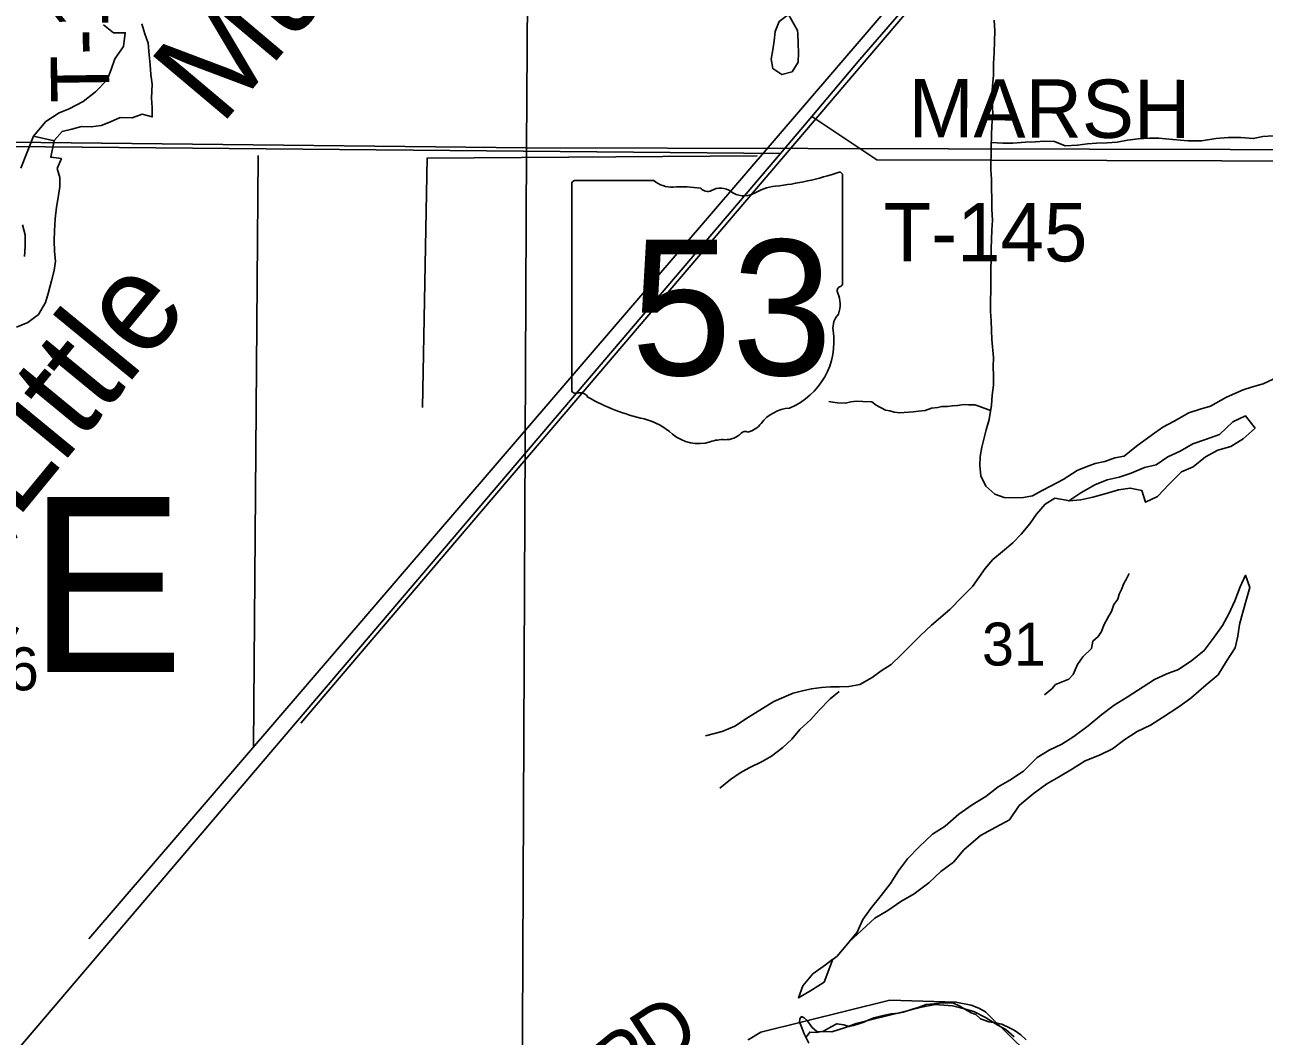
# Model space of a CAD drawing. Extents: x 1588073 to 2013523, y 1090242 to 1357120.
# Drawn here: x 1810221 to 1816595, y 1250075 to 1255279 of the extents above; entities that cross this region are included whole.
import ezdxf

# ---------------------------------------------------------------- set-up
doc = ezdxf.new("R2010")
doc.units = 0
for name, color, linetype in [('GM_X_Major_Lake', 7, 'Continuous'), ('GM_X_Major_River', 7, 'Continuous'), ('GM_X_Minor_Lake', 7, 'Continuous'), ('GM_X_Minor_River', 7, 'Continuous'), ('GM_X_Minor_River_Text', 7, 'Continuous'), ('GM_X_Section', 7, 'Continuous'), ('GM_X_Section_Text', 7, 'Continuous'), ('GM_X_State_Location', 7, 'Continuous'), ('GM_X_State_Route', 7, 'Continuous'), ('GM_X_State_Shield', 7, 'Continuous'), ('GM_X_Township_Road', 7, 'Continuous'), ('GM_X_Township_Road_Text', 7, 'Continuous'), ('GM_X_Township_Text', 7, 'Continuous')]:
    doc.layers.add(name, color=color, linetype=linetype)

msp = doc.modelspace()

# ---------------------------------------------------------------- linework, layer by layer
at = {"layer": 'GM_X_Major_Lake'}
for points in [[(1810626.4, 1255279.3), (1810678.1, 1255236.5), (1810738.3, 1255237.8), (1810729.5, 1255167.6), (1810684.6, 1255103.9), (1810666, 1255047.8), (1810645.3, 1254995.9), (1810584.4, 1254934.3), (1810521.7, 1254884.8), (1810449.1, 1254845.6), (1810398.7, 1254826.1), (1810330, 1254780.7), (1810266.7, 1254704.9)], [(1810823.8, 1255282.9), (1810839.4, 1255232.6), (1810855.1, 1255184.3), (1810860.7, 1255124.1), (1810866.3, 1255071.9), (1810870, 1255023.7), (1810875.6, 1254973.5), (1810873.1, 1254901.3), (1810876.7, 1254853.1), (1810876.4, 1254804.9), (1810824.4, 1254819.4), (1810774.2, 1254799.7), (1810712.1, 1254802.3), (1810661.8, 1254778.6), (1810613.6, 1254760.9), (1810563.5, 1254753.3), (1810513.4, 1254755.8), (1810463.3, 1254742.1), (1810413.1, 1254730.5), (1810374.7, 1254684.7), (1810372.9, 1254680.9)], [(1810372.9, 1254680.9), (1810266.7, 1254704.9)]]:
    msp.add_lwpolyline(points, dxfattribs=at)
at = {"layer": 'GM_X_Major_River'}
msp.add_lwpolyline([(1815370.3, 1250056.8), (1815342.6, 1250081.5), (1815308.9, 1250106.2), (1815285, 1250118.7), (1815245.2, 1250137.6), (1815213.1, 1250144.2), (1815179, 1250148.9), (1815135.1, 1250163.8), (1815111.4, 1250186.3), (1815087.4, 1250194.8), (1815029.8, 1250230.1), (1814997.9, 1250244.8), (1814965.8, 1250247.4), (1814923.5, 1250244.2), (1814895.3, 1250240.7), (1814857.1, 1250237.4), (1814814.6, 1250222.1), (1814786.4, 1250214.6), (1814737.9, 1250199.4), (1814713.7, 1250193.9), (1814677.4, 1250190.5), (1814635.1, 1250181.3), (1814586.6, 1250170.1), (1814562.3, 1250158.5), (1814536, 1250147), (1814509.7, 1250139.4), (1814483.4, 1250129.9), (1814459.2, 1250124.3), (1814433.3, 1250132.8), (1814397.2, 1250139.5), (1814364.8, 1250122.1), (1814328.2, 1250100.6), (1814291.9, 1250093.3), (1814257.8, 1250095.9), (1814239.3, 1250070.2)], dxfattribs=at)
at = {"layer": 'GM_X_Minor_Lake'}
for points in [[(1814195.1, 1255249.6), (1814149.4, 1255331.5), (1814101, 1255295.8), (1814080.6, 1255243.8)], [(1814080.6, 1255243.8), (1814074.2, 1255195.7), (1814067.9, 1255149.6), (1814059.5, 1255101.5), (1814067.2, 1255053.2), (1814115, 1255022.8), (1814167.2, 1255036.4), (1814197.6, 1255086.3), (1814200, 1255134.4), (1814198.3, 1255182.6), (1814196.7, 1255232.8), (1814195.1, 1255249.6)], [(1814460.6, 1250560.4), (1814592.2, 1250682.4), (1814658.6, 1250722), (1814727, 1250767.6), (1814795.4, 1250807.1), (1814870, 1250864.7), (1814932.5, 1250922.4), (1814996.9, 1250970), (1815049.5, 1251033.8), (1815136.2, 1251107.3), (1815214.6, 1251150.8), (1815285, 1251188.3), (1815335.6, 1251262.1), (1815406.2, 1251321.8), (1815476.6, 1251373.3), (1815537, 1251406.9), (1815609.4, 1251450.5), (1815673.8, 1251492.1), (1815748.1, 1251521.6), (1815814.5, 1251553.1), (1815878.9, 1251600.7), (1815941.3, 1251642.4), (1816009.7, 1251675.9), (1816072.1, 1251715.5), (1816156.6, 1251769), (1816217, 1251814.6), (1816295.6, 1251882.2), (1816358.1, 1251933.9), (1816400.7, 1252003.8), (1816445.3, 1252073.6), (1816459.7, 1252133.7), (1816468.2, 1252193.8), (1816484.6, 1252255.9), (1816503.2, 1252324), (1816521.6, 1252384), (1816498, 1252446.4), (1816471.6, 1252386.4), (1816443, 1252314.4), (1816412.5, 1252248.5), (1816380, 1252188.5), (1816337.5, 1252128.7), (1816286.9, 1252058.9), (1816222.4, 1252007.2), (1816154, 1251961.7), (1816093.7, 1251940.1), (1816031.4, 1251910.5), (1815890.5, 1251819.4), (1815824.1, 1251777.8), (1815759.7, 1251730.2), (1815689.1, 1251672.6), (1815616.6, 1251617), (1815554.2, 1251577.4), (1815489.9, 1251545.8), (1815427.5, 1251508.2), (1815356.9, 1251438.5), (1815286.5, 1251393), (1815226.1, 1251357.4), (1815163.7, 1251307.7), (1815093.3, 1251266.2), (1815024.8, 1251216.6), (1814954.2, 1251154.9), (1814889.8, 1251115.3), (1814821.3, 1251049.7), (1814760.7, 1250988), (1814714.2, 1250926.2), (1814673.6, 1250860.3), (1814625.1, 1250798.5), (1814574.6, 1250736.7), (1814538.7, 1250686.8)], [(1814538.7, 1250686.8), (1814530.1, 1250674.9), (1814501.6, 1250610.9), (1814460.6, 1250560.4)], [(1814273.6, 1250396.1), (1814223.1, 1250334.3), (1814200.6, 1250272.3), (1814267, 1250311.9), (1814331.4, 1250353.5), (1814376.9, 1250471.1)], [(1814376.9, 1250471.1), (1814338.1, 1250441.7), (1814273.6, 1250396.1)]]:
    msp.add_lwpolyline(points, dxfattribs=at)
at = {"layer": 'GM_X_Minor_River'}
for p, q in [((1810551.1, 1250575.6), (1815672.6, 1256546.9)), ((1811640.9, 1251686.3), (1815829.3, 1256603.7)), ((1811397.6, 1251563.9), (1811421.8, 1254605.7)), ((1812291.1, 1254594.5), (1812265.7, 1253310.4)), ((1813987.8, 1254604.4), (1812291, 1254592.5)), ((1812291, 1254592.5), (1812291.1, 1254594.5))]:
    msp.add_line(p, q, dxfattribs=at)
for points in [[(1815206.8, 1255302.6), (1815210.4, 1255246.4), (1815208, 1255196.2), (1815205.6, 1255134.1), (1815203.2, 1255079.9), (1815202.7, 1255019.7), (1815198.3, 1254963.6), (1815194, 1254917.5), (1815197.6, 1254861.2), (1815199.2, 1254811.1), (1815194.9, 1254762.9), (1815192.5, 1254708.8), (1815190, 1254650.6), (1815189.2, 1254532.2), (1815192.8, 1254484), (1815192.5, 1254437.9), (1815194.1, 1254381.7), (1815193.7, 1254329.5), (1815197.3, 1254271.3), (1815194.9, 1254223.1), (1815192.6, 1254173), (1815190.2, 1254126.9), (1815187.9, 1253803.8), (1815191.5, 1253755.6), (1815193.2, 1253705.4), (1815194.8, 1253659.3), (1815202.2, 1253566.9), (1815201.8, 1253518.8), (1815203.5, 1253472.6), (1815203.1, 1253424.4), (1815196.7, 1253372.3), (1815192.4, 1253322.2), (1815179.8, 1253248), (1815165.4, 1253194), (1815142.7, 1253105.9), (1815134.3, 1253057.8), (1815132, 1253009.6), (1815137.6, 1252957.4), (1815163.3, 1252905), (1815209.1, 1252864.5), (1815257, 1252846.1), (1815309.1, 1252845.6), (1815357.2, 1252847.2), (1815403.3, 1252854.9), (1815449.6, 1252880.6), (1815499.8, 1252906.2), (1815560.2, 1252939.8), (1815632.6, 1252985.4), (1815678.8, 1253005.1), (1815725, 1253020.8), (1815775.2, 1253032.4), (1815827.4, 1253050), (1815875.5, 1253059.6), (1815938, 1253111.3), (1816020.6, 1253170.8), (1816072.9, 1253208.5), (1816131.2, 1253240.1), (1816207.7, 1253281.6), (1816265.9, 1253301.2), (1816318.1, 1253316.8), (1816400.6, 1253362.3), (1816487, 1253399.7), (1816535.2, 1253415.3), (1816589.4, 1253430.9), (1816641.6, 1253454.6)], [(1810266.7, 1254704.9), (1810201.6, 1254541.4)], [(1810372.9, 1254680.9), (1810266.7, 1254704.9)], [(1815191.7, 1254673.1), (1815250.3, 1254670.2), (1815302.3, 1254669.7), (1815366.5, 1254675.2), (1815416.6, 1254676.8), (1815466.7, 1254680.4), (1815516.7, 1254678), (1815570.7, 1254655.4), (1815634.8, 1254658.9), (1815686.9, 1254666.5), (1815733, 1254670.2), (1815787.1, 1254671.7), (1815839.2, 1254675.3), (1815891.4, 1254684.9), (1815947.5, 1254692.4), (1816005.6, 1254696), (1816053.7, 1254695.6), (1816125.8, 1254689), (1816203.9, 1254682.3), (1816272, 1254681.7), (1816346.2, 1254693.1), (1816410.3, 1254698.6), (1816474.4, 1254698.1), (1816538.5, 1254693.5), (1816588.6, 1254703.2), (1816640.7, 1254706.7)], [(1810410.8, 1254590.5), (1810354.8, 1254596.8), (1810372.9, 1254680.9)], [(1810178.9, 1253722.1), (1810237.6, 1253747.1), (1810292.6, 1253788.2), (1810327.8, 1253849.9), (1810340.7, 1253895.8), (1810357.9, 1253961.8), (1810372.9, 1254013.8), (1810379.8, 1254061.9), (1810374.7, 1254112.2), (1810371.6, 1254168.5), (1810374.5, 1254218.7), (1810377.7, 1254280.9), (1810384.8, 1254341), (1810393.9, 1254401.1), (1810400.7, 1254447.2), (1810401.5, 1254493.4), (1810388.3, 1254539.9), (1810410.8, 1254590.5)], [(1810210.4, 1254249.9), (1810223.5, 1254197.4), (1810222.5, 1254139.2), (1810219.6, 1254087)], [(1814355.2, 1253341.2), (1814377.2, 1253337), (1814401.2, 1253332.8), (1814441.3, 1253332.4), (1814469.3, 1253338.2), (1814497.4, 1253342), (1814531.4, 1253339.7), (1814577.5, 1253339.3), (1814599.4, 1253321.1), (1814647.3, 1253296.6), (1814669.3, 1253292.4), (1814691.3, 1253286.2), (1814721.3, 1253282), (1814765.4, 1253285.6), (1814789.5, 1253287.4), (1814817.5, 1253291.2), (1814851.6, 1253294.9), (1814883.8, 1253306.7), (1814915.8, 1253310.4), (1814937.9, 1253314.3), (1814965.9, 1253314), (1814992, 1253317.8), (1815018.1, 1253319.6), (1815052.2, 1253325.3), (1815074.2, 1253323.2), (1815106.2, 1253322.9), (1815128.2, 1253316.7), (1815187.6, 1253294.1)], [(1816547.6, 1253202.5), (1816498, 1253267.1), (1816433.7, 1253235.6), (1816365.1, 1253169.9), (1816292.8, 1253144.4), (1816228.5, 1253122.9), (1816162.2, 1253085.3), (1816099.9, 1253055.8), (1816039.5, 1253014.1), (1815979.3, 1253000.6), (1815910.9, 1252971), (1815848.7, 1252951.5), (1815786.5, 1252938), (1815724.2, 1252912.4), (1815651.8, 1252870.8), (1815589.4, 1252829.2), (1815651.5, 1252834.7), (1815713.7, 1252848.3), (1815782, 1252867.8), (1815846.2, 1252885.3), (1815906.4, 1252894.8), (1815966.4, 1252882.3), (1815984, 1252821.9), (1816046.3, 1252851.5), (1816106.8, 1252915.2), (1816169.4, 1252978.9), (1816229.7, 1253004.5), (1816292.2, 1253056.1), (1816356.5, 1253089.7), (1816422.8, 1253109.2), (1816487.1, 1253148.8), (1816547.6, 1253202.5)], [(1813721.7, 1251620.8), (1813808, 1251642.1), (1813872.3, 1251669.7), (1813942.7, 1251717.2), (1814015.2, 1251760.8), (1814073.5, 1251796.4), (1814123.8, 1251820.1), (1814172, 1251839.7), (1814220.1, 1251851.4), (1814266.3, 1251863), (1814318.4, 1251868.6), (1814364.5, 1251872.2), (1814410.6, 1251871.9), (1814458.7, 1251873.5), (1814514.8, 1251885), (1814579.2, 1251920.6), (1814625.5, 1251954.3), (1814675.8, 1251988), (1814728.3, 1252037.8), (1814780.7, 1252089.5), (1814827.2, 1252137.3), (1814883.6, 1252189), (1814978.4, 1252270.5), (1815043, 1252338.1), (1815095.4, 1252387.9), (1815160.2, 1252481.6), (1815198.6, 1252527.5), (1815249, 1252569.2), (1815301.4, 1252612.9), (1815345.8, 1252658.7), (1815390.2, 1252710.5), (1815424.6, 1252760.4), (1815469.1, 1252812.2), (1815517.4, 1252843.9), (1815594.7, 1252829.7)], [(1815465.9, 1251830.9), (1815502.2, 1251862.8), (1815522.4, 1251884.6), (1815590.7, 1251912.2), (1815612.9, 1251936.1), (1815623.1, 1251960.1), (1815635.4, 1251988.1), (1815661.7, 1252026), (1815706.1, 1252069.8), (1815714.4, 1252107.8), (1815740.6, 1252131.7), (1815758.8, 1252157.6), (1815771, 1252189.6), (1815793.4, 1252233.6), (1815809.6, 1252259.5), (1815821.9, 1252295.5), (1815842.1, 1252323.5), (1815848.3, 1252349.5), (1815860.5, 1252373.5), (1815872.8, 1252403.5), (1815884.9, 1252425.4), (1815901.2, 1252455.4)], [(1813795.8, 1251351.2), (1813850.2, 1251394.9), (1813900.6, 1251430.6), (1813946.8, 1251456.3), (1814013.2, 1251487.9), (1814061.4, 1251515.6), (1814119.9, 1251561.2), (1814166.2, 1251603), (1814206.7, 1251652.8), (1814263.1, 1251704.5), (1814305.5, 1251752.3), (1814362.1, 1251810.1), (1814408.4, 1251847.8)], [(1814377.5, 1250471.5), (1814398.5, 1250487.3), (1814453, 1250551.1), (1814460.6, 1250560.4)]]:
    msp.add_lwpolyline(points, dxfattribs=at)
at = {"layer": 'GM_X_Section'}
for points in [[(1817899, 1258906.6), (1817866.5, 1254634), (1812801.3, 1254645.4), (1812824.1, 1257999.4)], [(1812776.6, 1249354.2), (1812801.3, 1254645.4), (1817866.5, 1254634)], [(1815308.6, 1250071), (1815266.8, 1250109.3), (1815224.9, 1250131.5), (1815161.1, 1250172), (1815101.3, 1250202.4), (1815059.3, 1250214.6), (1814991.4, 1250231.1), (1814903.4, 1250237.6), (1814833.3, 1250224), (1814731, 1250198.6), (1814576.7, 1250161.6), (1814496.5, 1250140.1), (1814442.4, 1250120.4), (1814372.2, 1250096.8), (1814294.1, 1250099.3), (1814268.3, 1250121.5), (1814246.5, 1250153.6), (1814228.5, 1250169.7), (1814214.6, 1250175.8), (1814206.5, 1250163.8), (1814204.4, 1250147.9), (1814212.3, 1250131.8), (1814230, 1250087.7), (1814253.8, 1250039.5)]]:
    msp.add_lwpolyline(points, dxfattribs=at)
msp.add_lwpolyline([(1807490.3, 1254704.3), (1812801.3, 1254645.4), (1812776.6, 1249354.2), (1807479.7, 1249429)], close=True, dxfattribs=at)
at = {"layer": 'GM_X_State_Route'}
for points in [[(1807913.2, 1247328.7), (1809609.6, 1249333), (1814107.9, 1254616.7), (1814268.8, 1254807), (1814516.2, 1255099.6), (1815522.2, 1256263.7), (1815663.8, 1256450.6), (1815664.4, 1256451.4)], [(1794195.1, 1254979.2), (1796836.3, 1254921.6), (1798153.2, 1254875.6), (1802137.4, 1254742.6), (1804807, 1254691.9), (1807475.3, 1254670.2), (1810128.3, 1254654.2), (1810139, 1254653.1), (1814107.9, 1254616.7)]]:
    msp.add_lwpolyline(points, dxfattribs=at)
at = {"layer": 'GM_X_State_Shield'}
for p, q in [((1813034.2, 1254458.6), (1813034.2, 1253401.9)), ((1813455.6, 1254476.7), (1813047.9, 1254476.7)), ((1814426.4, 1253950.2), (1814426.4, 1254502.9)), ((1814426.2, 1253950.3), (1814426.4, 1253950.2))]:
    msp.add_line(p, q, dxfattribs=at)
for centre, radius, start, end in [((1813930.5, 1255917.3), 1476.4, 275.84447, 288.90645), ((1814410.9, 1254505.2), 15.5, 351.86209, 97.738), ((1813050.2, 1254460.8), 16.1, 98.1301, 188.1301), ((1813552.7, 1254599.4), 156.4, 231.61951, 271.11188), ((1813604.6, 1253883.5), 561.6, 80.48669, 94.98827), ((1814118.8, 1254154), 297, 97.34618, 120.76885), ((1813732.1, 1254466.3), 45.1, 219.79206, 297.10237), ((1813798.3, 1254344.2), 93.8, 54.46668, 119.14113), ((1813919.4, 1254511.7), 112.9, 233.85621, 294.82819), ((1814409.8, 1253948), 16.6, 289.60381, 7.73413), ((1814422.8, 1253909.6), 24, 107.94398, 210.33697), ((1814270.2, 1253839.7), 144, 340.03296, 23.64957), ((1814481.9, 1253718.9), 104.8, 136.8065, 186.92959), ((1814013.2, 1253648.6), 369.3, 292.30889, 8.98584), ((1813050.3, 1253399.6), 16.3, 171.95839, 258.30661), ((1813052.8, 1253507.7), 124.2, 267.33899, 280.60386), ((1813078.2, 1253341), 44.8, 29.74838, 93.27175), ((1813643.5, 1254290.3), 1066.1, 240.41292, 257.1985), ((1814168.9, 1253105.3), 202.2, 94.40312, 142.57675), ((1813325.6, 1252927.2), 333.6, 47.18416, 75.83597), ((1813686.4, 1253335.7), 211.7, 230.70037, 286.29184), ((1813824.2, 1253256.6), 112.8, 268.77702, 315.54927), ((1813926.2, 1253154.3), 31.8, 65.75173, 132.64842), ((1813912.6, 1253299.5), 119.3, 282.87319, 323.27711), ((1813808.7, 1252970.4), 173.9, 85.69512, 111.20995)]:
    msp.add_arc(centre, radius, start, end, dxfattribs=at)
at = {"layer": 'GM_X_Township_Road'}
for points in [[(1814268.8, 1254807), (1814602.2, 1254584), (1816968.5, 1254576.2)], [(1813940.7, 1250056.8), (1813940.7, 1250056.8), (1814006.9, 1250095.9), (1814670, 1250261.2), (1815009.3, 1250250.2), (1815088, 1250234.8), (1815127.6, 1250218.9), (1815161.2, 1250199.7), (1815496, 1249871), (1815868.3, 1249352.8), (1816053.2, 1249074.5)]]:
    msp.add_lwpolyline(points, dxfattribs=at)

# ---------------------------------------------------------------- texts
at = {"layer": 'GM_X_Minor_River_Text'}
for s, rotation, p in [('Muddy', 49.86316, (1811228.4, 1254753.5)), ('Little', 50.5931, (1810178.5, 1252728.9))]:
    msp.add_text(s, height=500.32, rotation=rotation, dxfattribs=at).set_placement(p)
at = {"layer": 'GM_X_Section_Text'}
for s, p in [('31', (1815143.6, 1251982.1)), ('36', (1809964.8, 1251854.5))]:
    msp.add_text(s, height=221, rotation=0.00001, dxfattribs=at).set_placement(p)
at = {"layer": 'GM_X_State_Location'}
for s in ['s', 'r']:
    msp.add_text(s, height=1, dxfattribs=at).set_placement((1813714.6, 1253860))
msp.add_text('53', height=1, rotation=0.00001, dxfattribs=at).set_placement((1813462.8, 1253787.2))
at = {"layer": 'GM_X_State_Shield'}
msp.add_text('53', height=696.1, dxfattribs=at).set_placement((1813339, 1253476.4))
at = {"layer": 'GM_X_Township_Road_Text'}
for s, rotation, p in [('T-184', 90.84315, (1810657.1, 1254880.2)), ('MARSH', 359.80654, (1814765.6, 1254700.2)), ('T-145', 0.00001, (1814637.6, 1254061.4)), ('D', 33.35464, (1813469.2, 1249899.2)), ('R', 39.23338, (1813284.9, 1249748.2))]:
    msp.add_text(s, height=300, rotation=rotation, dxfattribs=at).set_placement(p)
at = {"layer": 'GM_X_Township_Text'}
msp.add_text('RICE', height=900, rotation=0.00001, dxfattribs=at).set_placement((1808165.7, 1251948.7))

doc.saveas('drawing.dxf')
